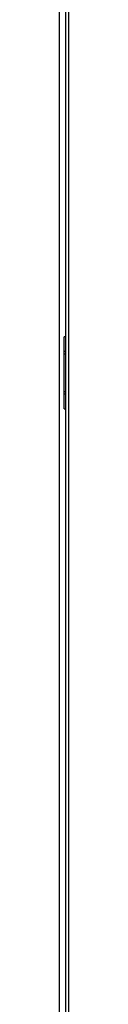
# Model space of a CAD drawing. Header units: millimetres. Extents: x 1117 to 38156, y -1945 to 7303.
# Tile 816 of 831: x 35979.85 to 35985.55, y 857.06 to 1431.71. Entities that reach past the tile are written whole.
import ezdxf

# ---------------------------------------------------------------- set-up
doc = ezdxf.new("R2010")
doc.units = ezdxf.units.MM

msp = doc.modelspace()

# ---------------------------------------------------------------- linework, layer by layer
at = {"color": 7, "linetype": 'Continuous'}
for p, q in [((35979.846, 1653.608), (35979.846, -2.392)), ((35983.646, 1653.608), (35983.646, 1246.608)), ((35983.846, -2.392), (35983.846, 1653.608)), ((35985.546, -2.392), (35985.546, 1653.608)), ((35982.846, 1204.608), (35982.846, 1246.608)), ((35983.846, 1246.608), (35982.846, 1246.608)), ((35982.846, 1238.308), (35983.846, 1238.308)), ((35982.846, 1236.608), (35983.846, 1236.608)), ((35983.846, 1236.408), (35982.846, 1236.408)), ((35983.846, 1214.608), (35982.846, 1214.608)), ((35983.846, 1213.108), (35982.846, 1213.108)), ((35982.846, 1204.608), (35983.846, 1204.608)), ((35983.646, 1204.608), (35983.646, 446.608))]:
    msp.add_line(p, q, dxfattribs=at)

doc.saveas('drawing.dxf')
